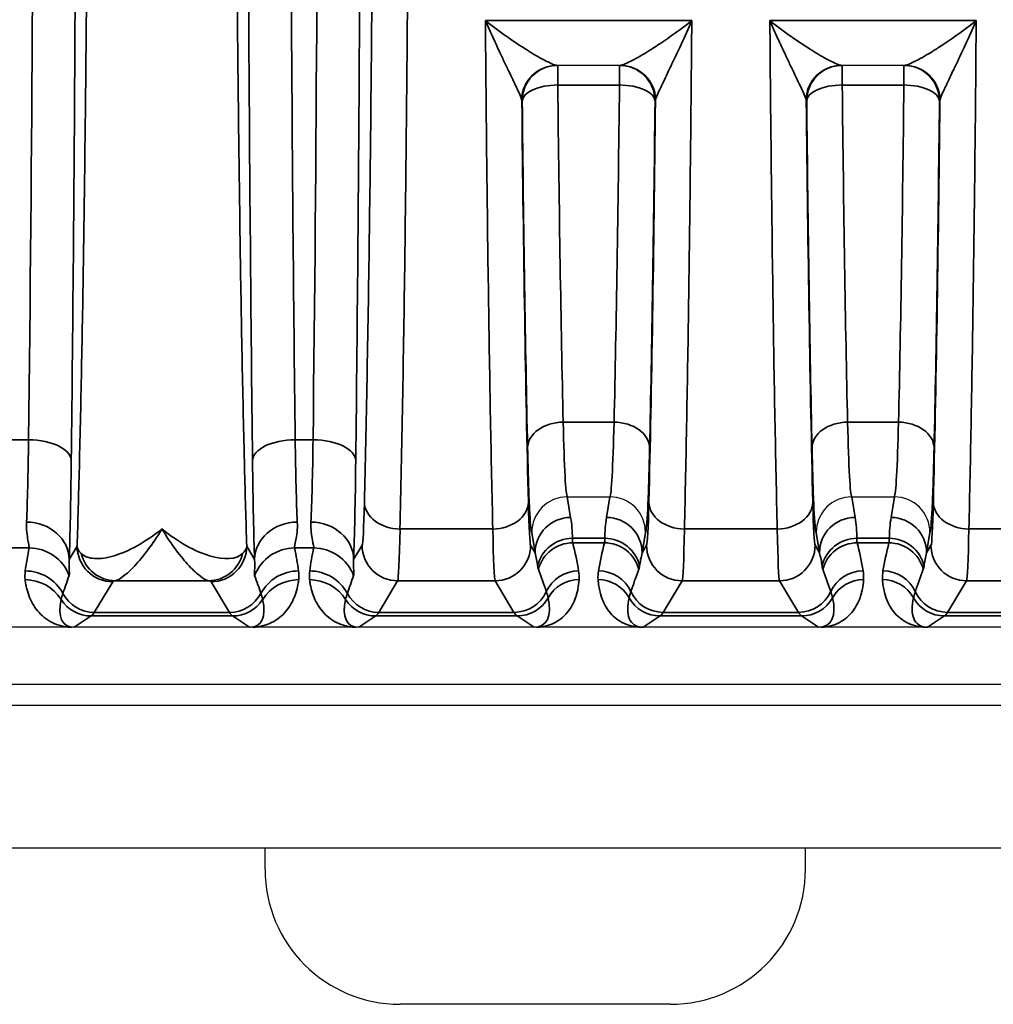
# Model space of a CAD drawing. Header units: millimetres. Extents: x 399 to 6233, y -1870 to 1602.
# Tile 588 of 656: x 5420 to 5434, y 293 to 307. Entities that reach past the tile are written whole.
import ezdxf

# ---------------------------------------------------------------- set-up
doc = ezdxf.new("R2010")
doc.units = ezdxf.units.MM
doc.layers.add('可見 (ISO)', color=7, linetype='Continuous', lineweight=25)
doc.layers.add('窄部可見 (ISO)', color=7, linetype='Continuous', lineweight=35)

msp = doc.modelspace()

# ---------------------------------------------------------------- linework, layer by layer
at = {"layer": '可見 (ISO)'}
for p, q in [((5428.507, 306.095), (5427.616, 306.095)), ((5432.507, 306.095), (5431.616, 306.095)), ((5427.762, 300.029), (5427.761, 300.029)), ((5427.762, 300.029), (5428.36, 300.029)), ((5428.361, 300.029), (5428.36, 300.029)), ((5431.762, 300.029), (5431.761, 300.029)), ((5431.762, 300.029), (5432.36, 300.029)), ((5432.361, 300.029), (5432.36, 300.029)), ((5460.061, 298.195), (5355.561, 298.195)), ((5355.561, 297.395), (5460.061, 297.395)), ((5464.311, 297.095), (5351.311, 297.095)), ((5384.311, 295.095), (5479.311, 295.095)), ((5423.511, 294.795), (5423.511, 295.095)), ((5431.111, 294.795), (5431.111, 295.095)), ((5429.211, 292.895), (5425.411, 292.895))]:
    msp.add_line(p, q, dxfattribs=at)
for centre, radius, start, end in [((5428.477, 303.095), 3, 76.3871, 76.3879), ((5428.477, 303.095), 3, 118.0336, 118.0348), ((5425.411, 294.795), 1.9, 180, 270), ((5429.211, 294.795), 1.9, 270, 0)]:
    msp.add_arc(centre, radius, start, end, dxfattribs=at)
for points, knots in [([(5427.761, 300.029), (5427.629, 300.028), (5427.5, 299.974), (5427.408, 299.882), (5427.316, 299.79), (5427.262, 299.659), (5427.261, 299.53)], [0, 0, 0, 0, 0.0003900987, 0.0003900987, 0.0003900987, 0.0007801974, 0.0007801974, 0.0007801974, 0.0007801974]), ([(5428.861, 299.53), (5428.861, 299.661), (5428.806, 299.79), (5428.714, 299.882), (5428.622, 299.974), (5428.493, 300.028), (5428.361, 300.029)], [-0.0000151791, -0.0000151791, -0.0000151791, -0.0000151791, 0.0003786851, 0.0003786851, 0.0003786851, 0.0007725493, 0.0007725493, 0.0007725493, 0.0007725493]), ([(5431.761, 300.029), (5431.629, 300.028), (5431.5, 299.974), (5431.408, 299.882), (5431.316, 299.79), (5431.262, 299.659), (5431.261, 299.53)], [0, 0, 0, 0, 0.0003900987, 0.0003900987, 0.0003900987, 0.0007801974, 0.0007801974, 0.0007801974, 0.0007801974]), ([(5432.861, 299.53), (5432.861, 299.661), (5432.806, 299.79), (5432.714, 299.882), (5432.622, 299.974), (5432.493, 300.028), (5432.361, 300.029)], [-0.0000151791, -0.0000151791, -0.0000151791, -0.0000151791, 0.0003786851, 0.0003786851, 0.0003786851, 0.0007725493, 0.0007725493, 0.0007725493, 0.0007725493]), ([(5420.828, 298.195), (5420.823, 298.195), (5420.816, 298.195), (5420.809, 298.195), (5420.804, 298.195), (5420.798, 298.195), (5420.792, 298.195)], [-0.00000491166, -0.00000491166, -0.00000491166, -0.00000491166, 0.00001772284, 0.00001772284, 0.00001772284, 0.00003506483, 0.00003506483, 0.00003506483, 0.00003506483]), ([(5423.33, 298.195), (5423.323, 298.195), (5423.316, 298.195), (5423.309, 298.195), (5423.304, 298.195), (5423.298, 298.195), (5423.294, 298.195)], [0.00000000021, 0.00000000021, 0.00000000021, 0.00000000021, 0.00002113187, 0.00002113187, 0.00002113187, 0.0000394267, 0.0000394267, 0.0000394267, 0.0000394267]), ([(5424.828, 298.195), (5424.824, 298.195), (5424.819, 298.195), (5424.814, 298.195), (5424.807, 298.195), (5424.799, 298.195), (5424.792, 298.195)], [-0.00000491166, -0.00000491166, -0.00000491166, -0.00000491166, 0.00001268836, 0.00001268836, 0.00001268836, 0.00003478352, 0.00003478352, 0.00003478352, 0.00003478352]), ([(5427.326, 298.195), (5427.319, 298.195), (5427.313, 298.195), (5427.307, 298.195), (5427.302, 298.195), (5427.298, 298.195), (5427.294, 298.195)], [0.00000000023, 0.00000000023, 0.00000000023, 0.00000000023, 0.00001896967, 0.00001896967, 0.00001896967, 0.00003403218, 0.00003403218, 0.00003403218, 0.00003403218]), ([(5431.326, 298.195), (5431.319, 298.195), (5431.313, 298.195), (5431.307, 298.195), (5431.302, 298.195), (5431.298, 298.195), (5431.294, 298.195)], [0.00000000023, 0.00000000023, 0.00000000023, 0.00000000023, 0.00001896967, 0.00001896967, 0.00001896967, 0.00003403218, 0.00003403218, 0.00003403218, 0.00003403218])]:
    msp.add_open_spline(points, degree=3, knots=knots, dxfattribs=at)
at = {"layer": '窄部可見 (ISO)'}
for p, q in [((5426.61, 306.724), (5429.512, 306.724)), ((5430.61, 306.724), (5433.512, 306.724)), ((5427.627, 305.819), (5427.627, 306.095)), ((5428.495, 305.819), (5428.495, 306.095)), ((5431.627, 305.819), (5431.627, 306.095)), ((5432.495, 305.819), (5432.495, 306.095)), ((5428.495, 305.819), (5427.627, 305.819)), ((5432.495, 305.819), (5431.627, 305.819)), ((5427.127, 305.595), (5427.122, 305.595)), ((5429, 305.595), (5428.995, 305.595)), ((5431.127, 305.595), (5431.122, 305.595)), ((5433, 305.595), (5432.995, 305.595)), ((5427.703, 301.079), (5428.419, 301.079)), ((5431.703, 301.079), (5432.419, 301.079)), ((5419.935, 300.832), (5420.187, 300.832)), ((5423.935, 300.832), (5424.187, 300.832)), ((5427.761, 300.029), (5427.808, 299.74)), ((5428.314, 299.74), (5428.361, 300.029)), ((5431.761, 300.029), (5431.808, 299.74)), ((5432.314, 299.74), (5432.361, 300.029)), ((5425.409, 299.577), (5426.714, 299.577)), ((5429.409, 299.577), (5430.714, 299.577)), ((5433.409, 299.577), (5434.714, 299.577)), ((5427.308, 299.244), (5427.261, 299.53)), ((5427.833, 299.446), (5428.289, 299.446)), ((5428.861, 299.53), (5428.814, 299.244)), ((5431.308, 299.244), (5431.261, 299.53)), ((5431.833, 299.446), (5432.289, 299.446)), ((5432.861, 299.53), (5432.814, 299.244)), ((5420.195, 299.31), (5419.927, 299.31)), ((5420.757, 299.149), (5420.869, 299.335)), ((5423.254, 299.335), (5423.365, 299.149)), ((5424.195, 299.31), (5423.927, 299.31)), ((5424.757, 299.149), (5424.876, 299.348)), ((5427.246, 299.348), (5427.308, 299.244)), ((5428.284, 299.382), (5427.838, 299.382)), ((5428.814, 299.244), (5428.876, 299.348)), ((5431.246, 299.348), (5431.308, 299.244)), ((5432.284, 299.382), (5431.838, 299.382)), ((5432.814, 299.244), (5432.876, 299.348)), ((5421.369, 298.835), (5421.11, 298.405)), ((5422.718, 298.848), (5421.405, 298.848)), ((5423.012, 298.405), (5422.754, 298.835)), ((5425.376, 298.848), (5425.11, 298.405)), ((5426.746, 298.848), (5425.376, 298.848)), ((5427.012, 298.405), (5426.746, 298.848)), ((5429.376, 298.848), (5429.11, 298.405)), ((5430.746, 298.848), (5429.376, 298.848)), ((5431.012, 298.405), (5430.746, 298.848)), ((5433.376, 298.848), (5433.11, 298.405)), ((5434.746, 298.848), (5433.376, 298.848)), ((5421.067, 298.354), (5420.828, 298.195)), ((5423.055, 298.354), (5421.067, 298.354)), ((5421.11, 298.405), (5423.012, 298.405)), ((5423.294, 298.195), (5423.055, 298.354)), ((5425.067, 298.354), (5424.828, 298.195)), ((5427.055, 298.354), (5425.067, 298.354)), ((5425.11, 298.405), (5427.012, 298.405)), ((5427.294, 298.195), (5427.055, 298.354)), ((5429.067, 298.354), (5428.828, 298.195)), ((5431.055, 298.354), (5429.067, 298.354)), ((5429.11, 298.405), (5431.012, 298.405)), ((5431.294, 298.195), (5431.055, 298.354)), ((5433.067, 298.354), (5432.828, 298.195)), ((5435.055, 298.354), (5433.067, 298.354)), ((5433.11, 298.405), (5435.012, 298.405))]:
    msp.add_line(p, q, dxfattribs=at)
for centre, major_axis, ratio, start_param, end_param in [((5419.701, 313.595), (0, 26), 0.02143, 4.199317, 4.712389), ((5423.701, 313.595), (0, 26), 0.02143, 4.199317, 4.712389), ((5427.616, 305.595), (0, 0.5), 0.994724, 0, 1.5306), ((5427.622, 305.595), (0, 0.5), 0.999781, 0, 1.570796), ((5427.627, 305.595), (0, 0.5), 0.999781, 0, 1.570796), ((5428.495, 305.595), (0, 0.5), 0.999781, 4.712389, 6.283185), ((5428.5, 305.595), (0, 0.5), 0.999781, 4.712389, 6.283185), ((5428.507, 305.595), (0, 0.5), 0.994724, 4.752585, 6.283185), ((5431.616, 305.595), (0, 0.5), 0.994724, 0, 1.5306), ((5431.622, 305.595), (0, 0.5), 0.999781, 0, 1.570796), ((5431.627, 305.595), (0, 0.5), 0.999781, 0, 1.570796), ((5432.495, 305.595), (0, 0.5), 0.999781, 4.712389, 6.283185), ((5432.5, 305.595), (0, 0.5), 0.999781, 4.712389, 6.283185), ((5432.507, 305.595), (0, 0.5), 0.994724, 4.752585, 6.283185), ((5427.627, 305.595), (-0.5, -0.005), 0.448798, 4.707667, 6.259748), ((5427.895, 311.319), (-0.037, 14.702), 0.020614, 1.954136, 2.341202), ((5428.228, 311.319), (-0.037, -14.702), 0.020614, 0.800391, 1.187456), ((5428.495, 305.595), (0.5, -0.005), 0.448798, 0.023437, 1.575518), ((5431.627, 305.595), (-0.5, -0.005), 0.448798, 4.707667, 6.259748), ((5431.895, 311.319), (-0.037, 14.702), 0.020614, 1.954136, 2.341202), ((5432.228, 311.319), (-0.037, -14.702), 0.020614, 0.800391, 1.187456), ((5432.495, 305.595), (0.5, -0.005), 0.448798, 0.023437, 1.575518), ((5426.622, 305.57), (0.501, 0.023), 0.444094, 0.007941, 0.098975), ((5427.461, 313.597), (0, -18.032), 0.020942, 5.172176, 5.570352), ((5427.395, 311.253), (-0.037, 15.127), 0.020036, 1.954139, 2.341205), ((5428.662, 313.597), (0, 18.032), 0.020942, 3.854426, 4.252602), ((5428.728, 311.253), (-0.037, -15.127), 0.020036, 0.800388, 1.187453), ((5429.501, 305.57), (0.501, -0.023), 0.444094, 3.042618, 3.133652), ((5430.622, 305.57), (0.501, 0.023), 0.444094, 0.007941, 0.098975), ((5431.461, 313.597), (0, -18.032), 0.020942, 5.172176, 5.570352), ((5431.395, 311.253), (-0.037, 15.127), 0.020036, 1.954139, 2.341205), ((5432.662, 313.597), (0, 18.032), 0.020942, 3.854426, 4.252602), ((5432.728, 311.253), (-0.037, -15.127), 0.020036, 0.800388, 1.187453), ((5433.501, 305.57), (0.501, -0.023), 0.444094, 3.042618, 3.133652), ((5427.703, 300.718), (-0.5, -0.011), 0.722333, 4.696582, 6.252897), ((5428.419, 300.718), (0.5, -0.011), 0.722333, 0.030288, 1.586603), ((5431.703, 300.718), (-0.5, -0.011), 0.722333, 4.696582, 6.252897), ((5432.419, 300.718), (0.5, -0.011), 0.722333, 0.030288, 1.586603), ((5420.131, 301.907), (0.007, 2.58), 0.02502, 3.667887, 4.283115), ((5420.187, 300.538), (0.6, -0.007), 0.49083, 0.024039, 1.576589), ((5423.935, 300.538), (-0.6, -0.007), 0.49083, 4.706597, 6.259146), ((5423.991, 301.907), (-0.007, 2.58), 0.02502, 2.000071, 2.615298), ((5424.131, 301.907), (0.007, 2.58), 0.02502, 3.667887, 4.283115), ((5424.187, 300.538), (0.6, -0.007), 0.49083, 0.024039, 1.576589), ((5420.731, 301.827), (-0.007, -3.096), 0.02085, 0.526276, 1.141508), ((5423.391, 301.827), (0.007, -3.096), 0.02085, 5.141677, 5.75691), ((5424.731, 301.827), (-0.007, -3.096), 0.02085, 0.526276, 1.141508), ((5424.878, 301.457), (0.003, 2.11), 0.022449, 3.179046, 3.920805), ((5425.409, 299.955), (-0.5, 0.012), 0.756341, 0.032019, 1.589117), ((5426.714, 299.955), (0.5, 0.012), 0.756341, 4.694068, 6.251166), ((5427.245, 301.457), (-0.003, 2.11), 0.022449, 2.362381, 3.10414), ((5428.878, 301.457), (0.003, 2.11), 0.022449, 3.179046, 3.920805), ((5429.409, 299.955), (-0.5, 0.012), 0.756341, 0.032019, 1.589117), ((5430.714, 299.955), (0.5, 0.012), 0.756341, 4.694068, 6.251166), ((5431.245, 301.457), (-0.003, 2.11), 0.022449, 2.362381, 3.10414), ((5432.878, 301.457), (0.003, 2.11), 0.022449, 3.179046, 3.920805), ((5433.409, 299.955), (-0.5, 0.012), 0.756341, 0.032019, 1.589117), ((5427.808, 299.244), (-0.493, -0.081), 0.99168, 4.551639, 6.119774), ((5427.315, 299.667), (-0.164, 0.971), 0.506318, 4.398893, 4.702449), ((5428.808, 299.667), (0.164, 0.971), 0.506318, 1.580737, 1.884292), ((5428.314, 299.244), (0.493, -0.081), 0.99168, 0.163411, 1.731546), ((5431.808, 299.244), (-0.493, -0.081), 0.99168, 4.551639, 6.119774), ((5431.315, 299.667), (-0.164, 0.971), 0.506318, 4.398893, 4.702449), ((5432.808, 299.667), (0.164, 0.971), 0.506318, 1.580737, 1.884292), ((5432.314, 299.244), (0.493, -0.081), 0.99168, 0.163411, 1.731546), ((5420.157, 299.149), (0.6, -0.023), 0.876399, 0.0435, 1.604216), ((5423.965, 299.149), (-0.6, -0.023), 0.876399, 4.678969, 6.239685), ((5424.157, 299.149), (0.6, -0.023), 0.876399, 0.0435, 1.604216), ((5425.378, 301.379), (-0.003, -2.532), 0.018707, 0.037443, 0.7792), ((5426.745, 301.379), (0.003, -2.532), 0.018707, 5.503986, 6.245742), ((5429.378, 301.379), (-0.003, -2.532), 0.018707, 0.037443, 0.7792), ((5430.745, 301.379), (0.003, -2.532), 0.018707, 5.503986, 6.245742), ((5433.378, 301.379), (-0.003, -2.532), 0.018707, 0.037443, 0.7792), ((5427.833, 298.95), (-0.5, -0.002), 0.991894, 4.708006, 6.061712), ((5428.289, 298.95), (0.5, -0.002), 0.991894, 0.221473, 1.575179), ((5431.833, 298.95), (-0.5, -0.002), 0.991894, 4.708006, 6.061712), ((5432.289, 298.95), (0.5, -0.002), 0.991894, 0.221473, 1.575179), ((5420.916, 299.744), (0.587, 1.898), 0.297416, 1.892012, 2.070087), ((5420.195, 298.711), (-0.588, 0.12), 0.998201, 3.70106, 4.913253), ((5423.927, 298.711), (-0.588, -0.12), 0.998201, 4.511525, 5.723718), ((5423.206, 299.744), (-0.587, 1.898), 0.297416, 4.213099, 4.391173), ((5424.916, 299.744), (0.587, 1.898), 0.297416, 1.892012, 2.070087), ((5424.195, 298.711), (0.588, -0.12), 0.998201, 0.559467, 1.77166), ((5425.376, 299.348), (-0.429, 0.257), 0.999172, 0.54067, 2.110736), ((5426.746, 299.348), (-0.429, -0.257), 0.999172, 1.030857, 2.600922), ((5427.838, 298.883), (-0.485, -0.121), 0.998166, 4.469379, 5.780538), ((5427.236, 299.617), (-0.551, 1.727), 0.284402, 4.251132, 4.486426), ((5428.886, 299.617), (0.551, 1.727), 0.284402, 1.796759, 2.032053), ((5428.284, 298.883), (-0.485, 0.121), 0.998166, 3.64424, 4.955399), ((5429.376, 299.348), (-0.429, 0.257), 0.999172, 0.54067, 2.110736), ((5430.746, 299.348), (-0.429, -0.257), 0.999172, 1.030857, 2.600922), ((5431.838, 298.883), (-0.485, -0.121), 0.998166, 4.469379, 5.780538), ((5431.236, 299.617), (-0.551, 1.727), 0.284402, 4.251132, 4.486426), ((5432.886, 299.617), (0.551, 1.727), 0.284402, 1.796759, 2.032053), ((5432.284, 298.883), (-0.485, 0.121), 0.998166, 3.64424, 4.955399), ((5433.376, 299.348), (-0.429, 0.257), 0.999172, 0.54067, 2.110736), ((5421.405, 299.348), (0.093, -0.491), 0.982993, 4.763177, 6.091983), ((5422.718, 299.348), (-0.093, -0.491), 0.982993, 0.191203, 1.520008), ((5426.808, 299.245), (0.316, -0.86), 0.52171, 1.164949, 1.380315), ((5429.315, 299.245), (-0.316, -0.86), 0.52171, 4.902871, 5.118236), ((5430.808, 299.245), (0.316, -0.86), 0.52171, 1.164949, 1.380315), ((5433.315, 299.245), (-0.316, -0.86), 0.52171, 4.902871, 5.118236), ((5426.646, 299.514), (0.922, -1.951), 0.210639, 1.041825, 1.21222), ((5429.476, 299.514), (-0.922, -1.951), 0.210639, 5.070965, 5.241361), ((5430.646, 299.514), (0.922, -1.951), 0.210639, 1.041825, 1.21222), ((5433.476, 299.514), (-0.922, -1.951), 0.210639, 5.070965, 5.241361), ((5420.137, 298.266), (-0.595, -0.075), 0.998245, 3.58034, 4.5867), ((5420.139, 298.389), (-0.594, 0.083), 0.998238, 3.769539, 4.851199), ((5421.563, 299.66), (-1.006, -2.097), 0.194686, 5.163945, 5.294522), ((5422.559, 299.66), (1.006, -2.097), 0.194686, 0.988663, 1.119241), ((5423.983, 298.389), (-0.594, -0.083), 0.998238, 4.573579, 5.655239), ((5423.985, 298.266), (-0.595, 0.075), 0.998245, 4.838078, 5.844438), ((5424.137, 298.266), (0.595, 0.075), 0.998245, 0.438747, 1.445107), ((5424.139, 298.389), (0.594, -0.083), 0.998238, 0.627947, 1.709607), ((5425.563, 299.66), (-1.006, -2.097), 0.194686, 5.163945, 5.294522), ((5427.921, 298.489), (-0.493, -0.084), 0.998222, 4.544377, 5.685196), ((5427.928, 298.366), (-0.499, 0.035), 0.998264, 4.782678, 5.843181), ((5428.194, 298.366), (-0.499, -0.035), 0.998264, 3.581597, 4.6421), ((5428.201, 298.489), (-0.493, 0.084), 0.998222, 3.739582, 4.880401), ((5431.921, 298.489), (-0.493, -0.084), 0.998222, 4.544377, 5.685196), ((5431.928, 298.366), (-0.499, 0.035), 0.998264, 4.782678, 5.843181), ((5432.194, 298.366), (-0.499, -0.035), 0.998264, 3.581597, 4.6421), ((5432.201, 298.489), (-0.493, 0.084), 0.998222, 3.739582, 4.880401), ((5421.342, 299.037), (-0.641, -0.802), 0.399262, 5.585689, 6.592352), ((5421.067, 298.854), (0.277, -0.416), 0.999683, 4.688411, 5.695074), ((5421.11, 298.905), (0.429, -0.257), 0.999172, 4.17032, 5.252328), ((5423.012, 298.905), (0.429, 0.257), 0.999172, 4.17245, 5.254458), ((5423.055, 298.854), (0.277, 0.416), 0.999683, 3.729704, 4.736367), ((5422.78, 299.037), (0.641, -0.802), 0.399262, 5.974018, 6.980681), ((5425.342, 299.037), (-0.641, -0.802), 0.399262, 5.585689, 6.592352), ((5425.067, 298.854), (-0.277, 0.416), 0.999683, 1.546818, 2.553481), ((5425.11, 298.905), (-0.429, 0.257), 0.999172, 1.028727, 2.110736), ((5427.012, 298.905), (-0.429, -0.257), 0.999172, 1.030857, 2.172045), ((5427.055, 298.854), (-0.277, -0.416), 0.999683, 0.588111, 1.648991), ((5426.827, 299.006), (0.601, -0.77), 0.425498, 5.962372, 7.023252), ((5429.067, 298.854), (-0.277, 0.416), 0.999683, 1.492602, 2.553481), ((5429.11, 298.905), (-0.429, 0.257), 0.999172, 0.969547, 2.110736), ((5431.012, 298.905), (-0.429, -0.257), 0.999172, 1.030857, 2.172045), ((5431.055, 298.854), (-0.277, -0.416), 0.999683, 0.588111, 1.648991), ((5430.827, 299.006), (0.601, -0.77), 0.425498, 5.962372, 7.023252), ((5433.067, 298.854), (-0.277, 0.416), 0.999683, 1.492602, 2.553481), ((5433.11, 298.905), (-0.429, 0.257), 0.999172, 0.969547, 2.110736), ((5421.038, 398.388), (0, -100.043), 0.020838, 0.01396, 0.034899), ((5423.085, 398.388), (0, -100.043), 0.020838, 6.248286, 6.269226), ((5425.038, 398.388), (0, -100.043), 0.020838, 0.01396, 0.034899), ((5427.085, 398.388), (0, -100.043), 0.020838, 6.248286, 6.269226), ((5429.038, 398.388), (0, -100.043), 0.020838, 0.01396, 0.034899), ((5431.085, 398.388), (0, -100.043), 0.020838, 6.248286, 6.269226), ((5433.038, 398.388), (0, -100.043), 0.020838, 0.01396, 0.034899), ((5428.797, 297.696), (0.021, 0.5), 0.582239, 0.017982, 0.072335), ((5428.82, 298.207), (0.0748, -0.0028), 0.15772, 4.612064, 4.818035), ((5432.797, 297.696), (0.021, 0.5), 0.582239, 0.017982, 0.072335), ((5432.82, 298.207), (0.0748, -0.0028), 0.15772, 4.612064, 4.818035)]:
    msp.add_ellipse(centre, major_axis=major_axis, ratio=ratio, start_param=start_param, end_param=end_param, dxfattribs=at)
for points, knots in [([(5420.869, 299.335), (5420.879, 299.682), (5420.89, 300.055), (5420.9, 300.444), (5420.901, 300.507), (5420.903, 300.571), (5420.904, 300.637), (5420.916, 301.101), (5420.926, 301.597), (5420.936, 302.115), (5420.946, 302.634), (5420.955, 303.178), (5420.963, 303.748), (5420.972, 304.317), (5420.979, 304.915), (5420.986, 305.531), (5420.989, 305.792), (5420.992, 306.056), (5420.994, 306.323), (5420.998, 306.687), (5421.001, 307.056), (5421.004, 307.432), (5421.01, 308.083), (5421.014, 308.753), (5421.018, 309.438), (5421.025, 310.808), (5421.028, 312.194), (5421.028, 313.595), (5421.028, 314.996), (5421.025, 316.381), (5421.018, 317.751), (5421.012, 318.832), (5421.004, 319.871), (5420.994, 320.867), (5420.992, 321.134), (5420.989, 321.398), (5420.986, 321.658), (5420.979, 322.275), (5420.972, 322.872), (5420.963, 323.442), (5420.955, 324.011), (5420.946, 324.555), (5420.936, 325.074), (5420.926, 325.593), (5420.916, 326.089), (5420.904, 326.553), (5420.903, 326.618), (5420.901, 326.682), (5420.9, 326.746), (5420.89, 327.134), (5420.879, 327.507), (5420.869, 327.854)], [0.0267397, 0.0267397, 0.0267397, 0.0267397, 0.0775919, 0.0775919, 0.0775919, 0.0858976, 0.0858976, 0.0858976, 0.1450554, 0.1450554, 0.1450554, 0.2042133, 0.2042133, 0.2042133, 0.2633711, 0.2633711, 0.2633711, 0.2884173, 0.2884173, 0.2884173, 0.322529, 0.322529, 0.322529, 0.3816868, 0.3816868, 0.3816868, 0.5, 0.5, 0.5, 0.6183182, 0.6183182, 0.6183182, 0.7115983, 0.7115983, 0.7115983, 0.7366339, 0.7366339, 0.7366339, 0.7957918, 0.7957918, 0.7957918, 0.8549496, 0.8549496, 0.8549496, 0.9141075, 0.9141075, 0.9141075, 0.9224155, 0.9224155, 0.9224155, 0.9732653, 0.9732653, 0.9732653, 0.9732653]), ([(5423.254, 327.854), (5423.243, 327.507), (5423.232, 327.134), (5423.223, 326.746), (5423.221, 326.682), (5423.219, 326.618), (5423.218, 326.553), (5423.207, 326.089), (5423.196, 325.593), (5423.186, 325.074), (5423.176, 324.555), (5423.167, 324.011), (5423.159, 323.442), (5423.151, 322.872), (5423.143, 322.275), (5423.136, 321.659), (5423.133, 321.398), (5423.13, 321.134), (5423.128, 320.867), (5423.124, 320.503), (5423.121, 320.133), (5423.118, 319.758), (5423.113, 319.106), (5423.108, 318.436), (5423.105, 317.751), (5423.097, 316.382), (5423.094, 314.996), (5423.094, 313.595), (5423.094, 312.194), (5423.097, 310.808), (5423.105, 309.438), (5423.11, 308.358), (5423.118, 307.318), (5423.128, 306.323), (5423.13, 306.056), (5423.133, 305.792), (5423.136, 305.531), (5423.143, 304.915), (5423.151, 304.317), (5423.159, 303.748), (5423.167, 303.178), (5423.176, 302.634), (5423.186, 302.116), (5423.196, 301.597), (5423.207, 301.101), (5423.218, 300.637), (5423.219, 300.571), (5423.221, 300.507), (5423.223, 300.444), (5423.232, 300.055), (5423.243, 299.682), (5423.254, 299.335)], [0.0267397, 0.0267397, 0.0267397, 0.0267397, 0.0775919, 0.0775919, 0.0775919, 0.0858976, 0.0858976, 0.0858976, 0.1450554, 0.1450554, 0.1450554, 0.2042133, 0.2042133, 0.2042133, 0.2633711, 0.2633711, 0.2633711, 0.2884173, 0.2884173, 0.2884173, 0.322529, 0.322529, 0.322529, 0.3816868, 0.3816868, 0.3816868, 0.5, 0.5, 0.5, 0.6183182, 0.6183182, 0.6183182, 0.7115983, 0.7115983, 0.7115983, 0.7366339, 0.7366339, 0.7366339, 0.7957918, 0.7957918, 0.7957918, 0.8549496, 0.8549496, 0.8549496, 0.9141075, 0.9141075, 0.9141075, 0.9224155, 0.9224155, 0.9224155, 0.9732653, 0.9732653, 0.9732653, 0.9732653]), ([(5423.336, 300.538), (5423.312, 302.52), (5423.294, 304.645), (5423.282, 306.845), (5423.27, 309.046), (5423.264, 311.32), (5423.264, 313.595), (5423.264, 315.869), (5423.27, 318.144), (5423.282, 320.344), (5423.294, 322.544), (5423.312, 324.67), (5423.336, 326.652)], [2.628521, 2.628521, 2.628521, 2.628521, 2.885057, 2.885057, 2.885057, 3.141593, 3.141593, 3.141593, 3.398129, 3.398129, 3.398129, 3.654665, 3.654665, 3.654665, 3.654665]), ([(5423.935, 326.357), (5423.912, 324.42), (5423.894, 322.342), (5423.87, 318.041), (5423.864, 315.818), (5423.864, 311.371), (5423.87, 309.148), (5423.894, 304.847), (5423.912, 302.77), (5423.935, 300.832)], [2.628521, 2.628521, 2.628521, 2.628521, 2.885057, 2.885057, 3.141593, 3.141593, 3.398129, 3.398129, 3.654665, 3.654665, 3.654665, 3.654665]), ([(5420.858, 313.595), (5420.858, 311.32), (5420.852, 309.046), (5420.84, 306.845), (5420.828, 304.645), (5420.81, 302.52), (5420.787, 300.538)], [0, 0, 0, 0, 0.256536, 0.256536, 0.256536, 0.5130721, 0.5130721, 0.5130721, 0.5130721]), ([(5424.858, 313.595), (5424.858, 311.32), (5424.852, 309.046), (5424.84, 306.845), (5424.828, 304.645), (5424.81, 302.52), (5424.787, 300.538)], [0, 0, 0, 0, 0.256536, 0.256536, 0.256536, 0.5130721, 0.5130721, 0.5130721, 0.5130721]), ([(5424.909, 299.955), (5424.934, 301.02), (5424.958, 302.275), (5424.977, 303.659), (5424.996, 305.027), (5425.011, 306.519), (5425.021, 308.05)], [5.4253389, 5.4253389, 5.4253389, 5.4253389, 5.6996123, 5.6996123, 5.6996123, 5.9706337, 5.9706337, 5.9706337, 5.9706337]), ([(5425.515, 307.033), (5425.505, 305.765), (5425.492, 304.533), (5425.477, 303.384), (5425.458, 301.964), (5425.434, 300.673), (5425.409, 299.577)], [0.3619214, 0.3619214, 0.3619214, 0.3619214, 0.5836942, 0.5836942, 0.5836942, 0.8578464, 0.8578464, 0.8578464, 0.8578464]), ([(5426.714, 299.577), (5426.691, 300.539), (5426.67, 301.65), (5426.653, 302.867), (5426.635, 304.069), (5426.621, 305.374), (5426.61, 306.724)], [2.2837463, 2.2837463, 2.2837463, 2.2837463, 2.5241806, 2.5241806, 2.5241806, 2.7617603, 2.7617603, 2.7617603, 2.7617603]), ([(5427.119, 305.615), (5427.114, 305.633), (5427.105, 305.656), (5427.093, 305.684), (5427.08, 305.714), (5427.065, 305.747), (5427.048, 305.784), (5427.044, 305.792), (5427.04, 305.801), (5427.035, 305.81), (5427.002, 305.882), (5426.962, 305.963), (5426.922, 306.048), (5426.917, 306.058), (5426.912, 306.069), (5426.906, 306.08), (5426.883, 306.129), (5426.859, 306.179), (5426.835, 306.23), (5426.814, 306.276), (5426.792, 306.322), (5426.771, 306.369), (5426.755, 306.402), (5426.74, 306.436), (5426.724, 306.47), (5426.705, 306.511), (5426.686, 306.553), (5426.667, 306.596), (5426.648, 306.638), (5426.629, 306.681), (5426.61, 306.724)], [0, 0, 0, 0, 0.000171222, 0.000171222, 0.000171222, 0.000358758, 0.000358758, 0.000358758, 0.000403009, 0.000403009, 0.000403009, 0.000761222, 0.000761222, 0.000761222, 0.000806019, 0.000806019, 0.000806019, 0.001007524, 0.001007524, 0.001007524, 0.001183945, 0.001183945, 0.001183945, 0.001309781, 0.001309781, 0.001309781, 0.001460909, 0.001460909, 0.001460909, 0.001612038, 0.001612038, 0.001612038, 0.001612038]), ([(5426.61, 306.724), (5426.711, 306.645), (5426.812, 306.57), (5426.911, 306.5), (5426.917, 306.496), (5426.923, 306.492), (5426.928, 306.488), (5427.022, 306.422), (5427.113, 306.361), (5427.201, 306.307), (5427.21, 306.301), (5427.219, 306.296), (5427.227, 306.29), (5427.31, 306.24), (5427.389, 306.194), (5427.457, 306.159), (5427.463, 306.156), (5427.47, 306.153), (5427.476, 306.15), (5427.51, 306.133), (5427.54, 306.119), (5427.565, 306.109), (5427.589, 306.1), (5427.607, 306.095), (5427.616, 306.095)], [-0.000006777, -0.000006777, -0.000006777, -0.000006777, 0.000388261, 0.000388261, 0.000388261, 0.000410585, 0.000410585, 0.000410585, 0.000783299, 0.000783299, 0.000783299, 0.000821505, 0.000821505, 0.000821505, 0.001178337, 0.001178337, 0.001178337, 0.00121301, 0.00121301, 0.00121301, 0.001397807, 0.001397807, 0.001397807, 0.001573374, 0.001573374, 0.001573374, 0.001573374]), ([(5428.507, 306.095), (5428.516, 306.095), (5428.534, 306.1), (5428.557, 306.109), (5428.581, 306.119), (5428.612, 306.133), (5428.646, 306.15), (5428.652, 306.153), (5428.659, 306.156), (5428.665, 306.159), (5428.703, 306.179), (5428.744, 306.201), (5428.787, 306.226), (5428.822, 306.246), (5428.858, 306.267), (5428.895, 306.29), (5428.904, 306.296), (5428.913, 306.301), (5428.922, 306.307), (5428.968, 306.336), (5429.015, 306.366), (5429.063, 306.399), (5429.208, 306.495), (5429.361, 306.606), (5429.512, 306.724)], [0, 0, 0, 0, 0.000176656, 0.000176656, 0.000176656, 0.000361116, 0.000361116, 0.000361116, 0.000395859, 0.000395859, 0.000395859, 0.000593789, 0.000593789, 0.000593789, 0.000753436, 0.000753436, 0.000753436, 0.000791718, 0.000791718, 0.000791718, 0.000989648, 0.000989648, 0.000989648, 0.001583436, 0.001583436, 0.001583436, 0.001583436]), ([(5429.512, 306.724), (5429.411, 306.493), (5429.309, 306.275), (5429.216, 306.08), (5429.211, 306.069), (5429.206, 306.058), (5429.2, 306.048), (5429.16, 305.962), (5429.121, 305.881), (5429.087, 305.809), (5429.083, 305.801), (5429.079, 305.792), (5429.075, 305.784), (5429.058, 305.747), (5429.042, 305.713), (5429.029, 305.684), (5429.018, 305.657), (5429.008, 305.633), (5429.003, 305.615)], [-0.00000792, -0.00000792, -0.00000792, -0.00000792, 0.000796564, 0.000796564, 0.000796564, 0.000840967, 0.000840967, 0.000840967, 0.001198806, 0.001198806, 0.001198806, 0.001242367, 0.001242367, 0.001242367, 0.001429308, 0.001429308, 0.001429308, 0.001601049, 0.001601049, 0.001601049, 0.001601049]), ([(5429.512, 306.724), (5429.501, 305.374), (5429.487, 304.069), (5429.469, 302.867), (5429.452, 301.65), (5429.431, 300.539), (5429.409, 299.577)], [0.3798324, 0.3798324, 0.3798324, 0.3798324, 0.617412, 0.617412, 0.617412, 0.8578464, 0.8578464, 0.8578464, 0.8578464]), ([(5430.714, 299.577), (5430.691, 300.539), (5430.67, 301.65), (5430.653, 302.867), (5430.635, 304.069), (5430.621, 305.374), (5430.61, 306.724)], [2.2837463, 2.2837463, 2.2837463, 2.2837463, 2.5241806, 2.5241806, 2.5241806, 2.7617603, 2.7617603, 2.7617603, 2.7617603]), ([(5431.119, 305.615), (5431.114, 305.633), (5431.105, 305.656), (5431.093, 305.684), (5431.08, 305.714), (5431.065, 305.747), (5431.048, 305.784), (5431.044, 305.792), (5431.04, 305.801), (5431.035, 305.81), (5431.002, 305.882), (5430.962, 305.963), (5430.922, 306.048), (5430.917, 306.058), (5430.912, 306.069), (5430.906, 306.08), (5430.883, 306.129), (5430.859, 306.179), (5430.835, 306.23), (5430.814, 306.276), (5430.792, 306.322), (5430.771, 306.369), (5430.755, 306.402), (5430.74, 306.436), (5430.724, 306.47), (5430.705, 306.511), (5430.686, 306.553), (5430.667, 306.596), (5430.648, 306.638), (5430.629, 306.681), (5430.61, 306.724)], [0, 0, 0, 0, 0.000171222, 0.000171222, 0.000171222, 0.000358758, 0.000358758, 0.000358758, 0.000403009, 0.000403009, 0.000403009, 0.000761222, 0.000761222, 0.000761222, 0.000806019, 0.000806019, 0.000806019, 0.001007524, 0.001007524, 0.001007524, 0.001183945, 0.001183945, 0.001183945, 0.001309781, 0.001309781, 0.001309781, 0.001460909, 0.001460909, 0.001460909, 0.001612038, 0.001612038, 0.001612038, 0.001612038]), ([(5430.61, 306.724), (5430.711, 306.645), (5430.812, 306.57), (5430.911, 306.5), (5430.917, 306.496), (5430.923, 306.492), (5430.928, 306.488), (5431.022, 306.422), (5431.113, 306.361), (5431.201, 306.307), (5431.21, 306.301), (5431.219, 306.296), (5431.227, 306.29), (5431.31, 306.24), (5431.389, 306.194), (5431.457, 306.159), (5431.463, 306.156), (5431.47, 306.153), (5431.476, 306.15), (5431.51, 306.133), (5431.54, 306.119), (5431.565, 306.109), (5431.589, 306.1), (5431.607, 306.095), (5431.616, 306.095)], [-0.000006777, -0.000006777, -0.000006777, -0.000006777, 0.000388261, 0.000388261, 0.000388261, 0.000410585, 0.000410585, 0.000410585, 0.000783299, 0.000783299, 0.000783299, 0.000821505, 0.000821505, 0.000821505, 0.001178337, 0.001178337, 0.001178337, 0.00121301, 0.00121301, 0.00121301, 0.001397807, 0.001397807, 0.001397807, 0.001573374, 0.001573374, 0.001573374, 0.001573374]), ([(5432.507, 306.095), (5432.516, 306.095), (5432.534, 306.1), (5432.557, 306.109), (5432.581, 306.119), (5432.612, 306.133), (5432.646, 306.15), (5432.652, 306.153), (5432.659, 306.156), (5432.665, 306.159), (5432.703, 306.179), (5432.744, 306.201), (5432.787, 306.226), (5432.822, 306.246), (5432.858, 306.267), (5432.895, 306.29), (5432.904, 306.296), (5432.913, 306.301), (5432.922, 306.307), (5432.968, 306.336), (5433.015, 306.366), (5433.063, 306.399), (5433.208, 306.495), (5433.361, 306.606), (5433.512, 306.724)], [0, 0, 0, 0, 0.000176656, 0.000176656, 0.000176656, 0.000361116, 0.000361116, 0.000361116, 0.000395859, 0.000395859, 0.000395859, 0.000593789, 0.000593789, 0.000593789, 0.000753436, 0.000753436, 0.000753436, 0.000791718, 0.000791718, 0.000791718, 0.000989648, 0.000989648, 0.000989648, 0.001583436, 0.001583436, 0.001583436, 0.001583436]), ([(5433.512, 306.724), (5433.411, 306.493), (5433.309, 306.275), (5433.216, 306.08), (5433.211, 306.069), (5433.206, 306.058), (5433.2, 306.048), (5433.16, 305.962), (5433.121, 305.881), (5433.087, 305.809), (5433.083, 305.801), (5433.079, 305.792), (5433.075, 305.784), (5433.058, 305.747), (5433.042, 305.713), (5433.029, 305.684), (5433.018, 305.657), (5433.008, 305.633), (5433.003, 305.615)], [-0.00000792, -0.00000792, -0.00000792, -0.00000792, 0.000796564, 0.000796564, 0.000796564, 0.000840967, 0.000840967, 0.000840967, 0.001198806, 0.001198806, 0.001198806, 0.001242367, 0.001242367, 0.001242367, 0.001429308, 0.001429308, 0.001429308, 0.001601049, 0.001601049, 0.001601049, 0.001601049]), ([(5433.512, 306.724), (5433.501, 305.374), (5433.487, 304.069), (5433.469, 302.867), (5433.452, 301.65), (5433.431, 300.539), (5433.409, 299.577)], [0.3798324, 0.3798324, 0.3798324, 0.3798324, 0.617412, 0.617412, 0.617412, 0.8578464, 0.8578464, 0.8578464, 0.8578464]), ([(5427.703, 301.079), (5427.711, 300.766), (5427.72, 300.502), (5427.73, 300.321), (5427.74, 300.142), (5427.751, 300.044), (5427.762, 300.029)], [3.9488824, 3.9488824, 3.9488824, 3.9488824, 4.3153451, 4.3153451, 4.3153451, 4.6774824, 4.6774824, 4.6774824, 4.6774824]), ([(5428.36, 300.029), (5428.371, 300.044), (5428.382, 300.142), (5428.392, 300.321), (5428.402, 300.502), (5428.412, 300.766), (5428.419, 301.079)], [4.7472956, 4.7472956, 4.7472956, 4.7472956, 5.1094328, 5.1094328, 5.1094328, 5.4758956, 5.4758956, 5.4758956, 5.4758956]), ([(5431.703, 301.079), (5431.711, 300.766), (5431.72, 300.502), (5431.73, 300.321), (5431.74, 300.142), (5431.751, 300.044), (5431.762, 300.029)], [3.9488824, 3.9488824, 3.9488824, 3.9488824, 4.3153451, 4.3153451, 4.3153451, 4.6774824, 4.6774824, 4.6774824, 4.6774824]), ([(5432.36, 300.029), (5432.371, 300.044), (5432.382, 300.142), (5432.392, 300.321), (5432.402, 300.502), (5432.412, 300.766), (5432.419, 301.079)], [4.7472956, 4.7472956, 4.7472956, 4.7472956, 5.1094328, 5.1094328, 5.1094328, 5.4758956, 5.4758956, 5.4758956, 5.4758956]), ([(5427.261, 299.53), (5427.251, 299.55), (5427.24, 299.661), (5427.23, 299.86), (5427.22, 300.065), (5427.211, 300.363), (5427.203, 300.718)], [1.6112601, 1.6112601, 1.6112601, 1.6112601, 1.9678687, 1.9678687, 1.9678687, 2.3343029, 2.3343029, 2.3343029, 2.3343029]), ([(5428.919, 300.718), (5428.912, 300.363), (5428.902, 300.065), (5428.892, 299.86), (5428.882, 299.661), (5428.871, 299.55), (5428.861, 299.53)], [0.8072897, 0.8072897, 0.8072897, 0.8072897, 1.1737239, 1.1737239, 1.1737239, 1.5303326, 1.5303326, 1.5303326, 1.5303326]), ([(5431.261, 299.53), (5431.251, 299.55), (5431.24, 299.661), (5431.23, 299.86), (5431.22, 300.065), (5431.211, 300.363), (5431.203, 300.718)], [1.6112601, 1.6112601, 1.6112601, 1.6112601, 1.9678687, 1.9678687, 1.9678687, 2.3343029, 2.3343029, 2.3343029, 2.3343029]), ([(5432.919, 300.718), (5432.912, 300.363), (5432.902, 300.065), (5432.892, 299.86), (5432.882, 299.661), (5432.871, 299.55), (5432.861, 299.53)], [0.8072897, 0.8072897, 0.8072897, 0.8072897, 1.1737239, 1.1737239, 1.1737239, 1.5303326, 1.5303326, 1.5303326, 1.5303326]), ([(5420.195, 299.31), (5420.198, 299.323), (5420.189, 299.361), (5420.166, 299.483), (5420.153, 299.568), (5420.157, 299.675)], [0, 0, 0, 0, 0.000661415, 0.000661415, 0.001322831, 0.001322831, 0.001322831, 0.001322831]), ([(5420.927, 299.231), (5420.971, 299.19), (5421.037, 299.167), (5421.115, 299.162), (5421.194, 299.157), (5421.288, 299.17), (5421.389, 299.2), (5421.591, 299.26), (5421.826, 299.388), (5422.061, 299.577)], [0, 0, 0, 0, 0.000558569, 0.000558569, 0.000558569, 0.001117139, 0.001117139, 0.001117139, 0.002234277, 0.002234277, 0.002234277, 0.002234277]), ([(5422.061, 299.577), (5421.928, 299.358), (5421.796, 299.185), (5421.621, 298.998), (5421.566, 298.948), (5421.471, 298.876), (5421.432, 298.854), (5421.405, 298.848)], [-0.000011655, -0.000011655, -0.000011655, -0.000011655, 0.001067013, 0.001067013, 0.001606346, 0.001606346, 0.00214568, 0.00214568, 0.00214568, 0.00214568]), ([(5422.061, 299.577), (5422.296, 299.388), (5422.529, 299.261), (5422.732, 299.2), (5422.936, 299.139), (5423.107, 299.148), (5423.195, 299.231)], [-0.000011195, -0.000011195, -0.000011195, -0.000011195, 0.001104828, 0.001104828, 0.001104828, 0.002220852, 0.002220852, 0.002220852, 0.002220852]), ([(5422.718, 298.848), (5422.69, 298.854), (5422.651, 298.876), (5422.604, 298.912), (5422.557, 298.948), (5422.501, 298.998), (5422.443, 299.061), (5422.385, 299.123), (5422.323, 299.197), (5422.258, 299.283), (5422.194, 299.369), (5422.127, 299.469), (5422.061, 299.577)], [0, 0, 0, 0, 0.000534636, 0.000534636, 0.000534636, 0.001069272, 0.001069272, 0.001069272, 0.001603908, 0.001603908, 0.001603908, 0.002138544, 0.002138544, 0.002138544, 0.002138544]), ([(5423.965, 299.675), (5423.97, 299.568), (5423.956, 299.484), (5423.933, 299.362), (5423.924, 299.323), (5423.927, 299.31)], [0, 0, 0, 0, 0.000661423, 0.000661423, 0.001322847, 0.001322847, 0.001322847, 0.001322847]), ([(5424.195, 299.31), (5424.198, 299.323), (5424.189, 299.361), (5424.166, 299.483), (5424.153, 299.568), (5424.157, 299.675)], [0, 0, 0, 0, 0.000661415, 0.000661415, 0.001322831, 0.001322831, 0.001322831, 0.001322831]), ([(5427.833, 299.446), (5427.833, 299.431), (5427.833, 299.418), (5427.834, 299.407), (5427.835, 299.397), (5427.836, 299.389), (5427.838, 299.382)], [0, 0, 0, 0, 0.0003560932, 0.0003560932, 0.0003560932, 0.0006862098, 0.0006862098, 0.0006862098, 0.0006862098]), ([(5428.284, 299.382), (5428.286, 299.389), (5428.287, 299.397), (5428.288, 299.407), (5428.289, 299.418), (5428.289, 299.431), (5428.289, 299.446)], [0, 0, 0, 0, 0.0003301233, 0.0003301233, 0.0003301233, 0.0006862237, 0.0006862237, 0.0006862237, 0.0006862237]), ([(5431.833, 299.446), (5431.833, 299.431), (5431.833, 299.418), (5431.834, 299.407), (5431.835, 299.397), (5431.836, 299.389), (5431.838, 299.382)], [0, 0, 0, 0, 0.0003560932, 0.0003560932, 0.0003560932, 0.0006862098, 0.0006862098, 0.0006862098, 0.0006862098]), ([(5432.284, 299.382), (5432.286, 299.389), (5432.287, 299.397), (5432.288, 299.407), (5432.289, 299.418), (5432.289, 299.431), (5432.289, 299.446)], [0, 0, 0, 0, 0.0003301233, 0.0003301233, 0.0003301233, 0.0006862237, 0.0006862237, 0.0006862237, 0.0006862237]), ([(5420.869, 299.335), (5420.869, 299.204), (5420.923, 299.074), (5421.015, 298.982), (5421.108, 298.889), (5421.238, 298.836), (5421.369, 298.835)], [0, 0, 0, 0, 0.5, 0.5, 0.5, 1, 1, 1, 1]), ([(5422.754, 298.835), (5422.884, 298.836), (5423.014, 298.889), (5423.107, 298.982), (5423.2, 299.074), (5423.253, 299.204), (5423.254, 299.335)], [0, 0, 0, 0, 0.5, 0.5, 0.5, 1, 1, 1, 1]), ([(5420.757, 299.149), (5420.752, 299.084), (5420.756, 299.034), (5420.758, 298.997), (5420.758, 298.996), (5420.758, 298.995), (5420.758, 298.995), (5420.76, 298.957), (5420.761, 298.933), (5420.757, 298.921)], [0, 0, 0, 0, 0.000759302, 0.000759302, 0.000759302, 0.000774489, 0.000774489, 0.000774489, 0.001548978, 0.001548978, 0.001548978, 0.001548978]), ([(5423.365, 298.921), (5423.361, 298.933), (5423.362, 298.957), (5423.364, 298.995), (5423.364, 298.996), (5423.364, 298.997), (5423.364, 298.998), (5423.366, 299.035), (5423.37, 299.085), (5423.365, 299.149)], [0, 0, 0, 0, 0.000774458, 0.000774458, 0.000774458, 0.000793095, 0.000793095, 0.000793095, 0.001548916, 0.001548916, 0.001548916, 0.001548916]), ([(5424.757, 299.149), (5424.752, 299.084), (5424.756, 299.034), (5424.758, 298.997), (5424.758, 298.996), (5424.758, 298.995), (5424.758, 298.995), (5424.76, 298.957), (5424.761, 298.933), (5424.757, 298.921)], [0, 0, 0, 0, 0.000759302, 0.000759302, 0.000759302, 0.000774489, 0.000774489, 0.000774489, 0.001548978, 0.001548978, 0.001548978, 0.001548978]), ([(5427.355, 299.011), (5427.353, 299.016), (5427.351, 299.023), (5427.349, 299.03), (5427.347, 299.038), (5427.346, 299.047), (5427.345, 299.057)], [0, 0, 0, 0, 0.0003464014, 0.0003464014, 0.0003464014, 0.0007194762, 0.0007194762, 0.0007194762, 0.0007194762]), ([(5428.778, 299.057), (5428.776, 299.047), (5428.775, 299.038), (5428.773, 299.03), (5428.771, 299.023), (5428.77, 299.016), (5428.768, 299.011)], [0, 0, 0, 0, 0.0003730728, 0.0003730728, 0.0003730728, 0.0007194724, 0.0007194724, 0.0007194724, 0.0007194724]), ([(5431.355, 299.011), (5431.353, 299.016), (5431.351, 299.023), (5431.349, 299.03), (5431.347, 299.038), (5431.346, 299.047), (5431.345, 299.057)], [0, 0, 0, 0, 0.0003464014, 0.0003464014, 0.0003464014, 0.0007194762, 0.0007194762, 0.0007194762, 0.0007194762]), ([(5432.778, 299.057), (5432.776, 299.047), (5432.775, 299.038), (5432.773, 299.03), (5432.771, 299.023), (5432.77, 299.016), (5432.768, 299.011)], [0, 0, 0, 0, 0.0003730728, 0.0003730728, 0.0003730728, 0.0007194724, 0.0007194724, 0.0007194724, 0.0007194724]), ([(5420.792, 298.195), (5420.756, 298.196), (5420.72, 298.2), (5420.684, 298.207), (5420.637, 298.216), (5420.591, 298.23), (5420.548, 298.248), (5420.467, 298.283), (5420.394, 298.335), (5420.334, 298.401), (5420.278, 298.463), (5420.233, 298.537), (5420.201, 298.616), (5420.185, 298.655), (5420.172, 298.696), (5420.162, 298.736), (5420.156, 298.757), (5420.152, 298.777), (5420.148, 298.799), (5420.144, 298.82), (5420.14, 298.842), (5420.137, 298.865)], [3.1737609, 3.1737609, 3.1737609, 3.1737609, 3.2784434, 3.2784434, 3.2784434, 3.4153698, 3.4153698, 3.4153698, 3.6706773, 3.6706773, 3.6706773, 3.9118795, 3.9118795, 3.9118795, 4.0298953, 4.0298953, 4.0298953, 4.0886311, 4.0886311, 4.0886311, 4.1473165, 4.1473165, 4.1473165, 4.1473165]), ([(5423.985, 298.865), (5423.982, 298.842), (5423.978, 298.82), (5423.974, 298.799), (5423.97, 298.777), (5423.966, 298.757), (5423.961, 298.736), (5423.95, 298.696), (5423.937, 298.655), (5423.922, 298.616), (5423.889, 298.537), (5423.845, 298.463), (5423.788, 298.401), (5423.728, 298.335), (5423.655, 298.283), (5423.574, 298.248), (5423.531, 298.23), (5423.485, 298.216), (5423.438, 298.207), (5423.403, 298.2), (5423.366, 298.196), (5423.33, 298.195)], [2.1358688, 2.1358688, 2.1358688, 2.1358688, 2.1945542, 2.1945542, 2.1945542, 2.25329, 2.25329, 2.25329, 2.3713058, 2.3713058, 2.3713058, 2.612508, 2.612508, 2.612508, 2.8678155, 2.8678155, 2.8678155, 3.004742, 3.004742, 3.004742, 3.1094244, 3.1094244, 3.1094244, 3.1094244]), ([(5424.792, 298.195), (5424.756, 298.196), (5424.72, 298.2), (5424.684, 298.207), (5424.637, 298.216), (5424.591, 298.23), (5424.548, 298.248), (5424.467, 298.283), (5424.394, 298.335), (5424.334, 298.401), (5424.278, 298.463), (5424.233, 298.537), (5424.201, 298.616), (5424.185, 298.655), (5424.172, 298.696), (5424.162, 298.736), (5424.156, 298.757), (5424.152, 298.777), (5424.148, 298.799), (5424.144, 298.82), (5424.14, 298.842), (5424.137, 298.865)], [0.0321682, 0.0321682, 0.0321682, 0.0321682, 0.1368507, 0.1368507, 0.1368507, 0.2737771, 0.2737771, 0.2737771, 0.5290847, 0.5290847, 0.5290847, 0.7702868, 0.7702868, 0.7702868, 0.8883026, 0.8883026, 0.8883026, 0.9470384, 0.9470384, 0.9470384, 1.0057239, 1.0057239, 1.0057239, 1.0057239]), ([(5427.928, 298.865), (5427.925, 298.819), (5427.919, 298.775), (5427.911, 298.734), (5427.907, 298.714), (5427.902, 298.694), (5427.897, 298.675), (5427.892, 298.655), (5427.886, 298.636), (5427.879, 298.616), (5427.852, 298.539), (5427.813, 298.465), (5427.761, 298.403), (5427.707, 298.337), (5427.639, 298.285), (5427.562, 298.25), (5427.521, 298.231), (5427.477, 298.217), (5427.433, 298.208), (5427.397, 298.2), (5427.361, 298.196), (5427.326, 298.195)], [2.081652, 2.081652, 2.081652, 2.081652, 2.208869, 2.208869, 2.208869, 2.271875, 2.271875, 2.271875, 2.334716, 2.334716, 2.334716, 2.587926, 2.587926, 2.587926, 2.853633, 2.853633, 2.853633, 2.996766, 2.996766, 2.996766, 3.110834, 3.110834, 3.110834, 3.110834]), ([(5428.797, 298.195), (5428.713, 298.198), (5428.63, 298.217), (5428.557, 298.251), (5428.485, 298.285), (5428.42, 298.333), (5428.367, 298.395), (5428.265, 298.514), (5428.207, 298.682), (5428.194, 298.865)], [3.172351, 3.172351, 3.172351, 3.172351, 3.439537, 3.439537, 3.439537, 3.700573, 3.700573, 3.700573, 4.201533, 4.201533, 4.201533, 4.201533]), ([(5431.928, 298.865), (5431.925, 298.819), (5431.919, 298.775), (5431.911, 298.734), (5431.907, 298.714), (5431.902, 298.694), (5431.897, 298.675), (5431.892, 298.655), (5431.886, 298.636), (5431.879, 298.616), (5431.852, 298.539), (5431.813, 298.465), (5431.761, 298.403), (5431.707, 298.337), (5431.639, 298.285), (5431.562, 298.25), (5431.521, 298.231), (5431.477, 298.217), (5431.433, 298.208), (5431.397, 298.2), (5431.361, 298.196), (5431.326, 298.195)], [2.081652, 2.081652, 2.081652, 2.081652, 2.208869, 2.208869, 2.208869, 2.271875, 2.271875, 2.271875, 2.334716, 2.334716, 2.334716, 2.587926, 2.587926, 2.587926, 2.853633, 2.853633, 2.853633, 2.996766, 2.996766, 2.996766, 3.110834, 3.110834, 3.110834, 3.110834]), ([(5432.797, 298.195), (5432.713, 298.198), (5432.63, 298.217), (5432.557, 298.251), (5432.485, 298.285), (5432.42, 298.333), (5432.367, 298.395), (5432.265, 298.514), (5432.207, 298.682), (5432.194, 298.865)], [3.172351, 3.172351, 3.172351, 3.172351, 3.439537, 3.439537, 3.439537, 3.700573, 3.700573, 3.700573, 4.201533, 4.201533, 4.201533, 4.201533]), ([(5420.669, 298.671), (5420.664, 298.655), (5420.659, 298.641), (5420.655, 298.627), (5420.651, 298.613), (5420.647, 298.599), (5420.644, 298.587)], [0, 0, 0, 0, 0.001000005, 0.001000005, 0.001000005, 0.002089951, 0.002089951, 0.002089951, 0.002089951]), ([(5423.478, 298.587), (5423.475, 298.598), (5423.472, 298.611), (5423.468, 298.624), (5423.464, 298.638), (5423.459, 298.654), (5423.453, 298.671)], [0, 0, 0, 0, 0.001000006, 0.001000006, 0.001000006, 0.00208995, 0.00208995, 0.00208995, 0.00208995]), ([(5424.669, 298.671), (5424.664, 298.655), (5424.659, 298.641), (5424.655, 298.627), (5424.651, 298.613), (5424.647, 298.599), (5424.644, 298.587)], [0, 0, 0, 0, 0.001000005, 0.001000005, 0.001000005, 0.002089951, 0.002089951, 0.002089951, 0.002089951]), ([(5427.492, 298.61), (5427.489, 298.622), (5427.485, 298.635), (5427.481, 298.649), (5427.477, 298.664), (5427.472, 298.68), (5427.466, 298.697)], [0, 0, 0, 0, 0.001000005, 0.001000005, 0.001000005, 0.002089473, 0.002089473, 0.002089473, 0.002089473]), ([(5428.63, 298.61), (5428.604, 298.497), (5428.604, 298.393), (5428.633, 298.319), (5428.649, 298.281), (5428.672, 298.251), (5428.703, 298.23), (5428.733, 298.209), (5428.771, 298.197), (5428.813, 298.195)], [2.081652, 2.081652, 2.081652, 2.081652, 2.583772, 2.583772, 2.583772, 2.845034, 2.845034, 2.845034, 3.110834, 3.110834, 3.110834, 3.110834]), ([(5428.656, 298.697), (5428.651, 298.681), (5428.646, 298.667), (5428.642, 298.653), (5428.637, 298.637), (5428.634, 298.623), (5428.63, 298.61)], [0, 0, 0, 0, 0.001000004, 0.001000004, 0.001000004, 0.002089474, 0.002089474, 0.002089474, 0.002089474]), ([(5431.492, 298.61), (5431.489, 298.622), (5431.485, 298.635), (5431.481, 298.649), (5431.477, 298.664), (5431.472, 298.68), (5431.466, 298.697)], [0, 0, 0, 0, 0.001000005, 0.001000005, 0.001000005, 0.002089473, 0.002089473, 0.002089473, 0.002089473]), ([(5432.63, 298.61), (5432.604, 298.497), (5432.604, 298.393), (5432.633, 298.319), (5432.649, 298.281), (5432.672, 298.251), (5432.703, 298.23), (5432.733, 298.209), (5432.771, 298.197), (5432.813, 298.195)], [2.081652, 2.081652, 2.081652, 2.081652, 2.583772, 2.583772, 2.583772, 2.845034, 2.845034, 2.845034, 3.110834, 3.110834, 3.110834, 3.110834]), ([(5432.656, 298.697), (5432.651, 298.681), (5432.646, 298.667), (5432.642, 298.653), (5432.637, 298.637), (5432.634, 298.623), (5432.63, 298.61)], [0, 0, 0, 0, 0.001000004, 0.001000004, 0.001000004, 0.002089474, 0.002089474, 0.002089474, 0.002089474])]:
    msp.add_open_spline(points, degree=3, knots=knots, dxfattribs=at)
for points in [[(5420.869, 299.335), (5420.872, 299.3), (5420.891, 299.265), (5420.927, 299.231)], [(5423.195, 299.231), (5423.232, 299.265), (5423.25, 299.3), (5423.254, 299.335)], [(5420.137, 298.865), (5420.132, 298.906), (5420.134, 298.947), (5420.139, 298.988)], [(5423.983, 298.988), (5423.989, 298.947), (5423.99, 298.906), (5423.985, 298.865)], [(5424.137, 298.865), (5424.132, 298.906), (5424.134, 298.947), (5424.139, 298.988)], [(5427.921, 298.988), (5427.928, 298.947), (5427.931, 298.906), (5427.928, 298.865)], [(5428.194, 298.865), (5428.191, 298.906), (5428.195, 298.947), (5428.201, 298.988)], [(5431.921, 298.988), (5431.928, 298.947), (5431.931, 298.906), (5431.928, 298.865)], [(5432.194, 298.865), (5432.191, 298.906), (5432.195, 298.947), (5432.201, 298.988)], [(5421.405, 298.848), (5421.383, 298.844), (5421.371, 298.84), (5421.369, 298.835)], [(5422.754, 298.835), (5422.751, 298.84), (5422.74, 298.844), (5422.718, 298.848)]]:
    msp.add_open_spline(points, degree=3, dxfattribs=at)

doc.saveas('drawing.dxf')
